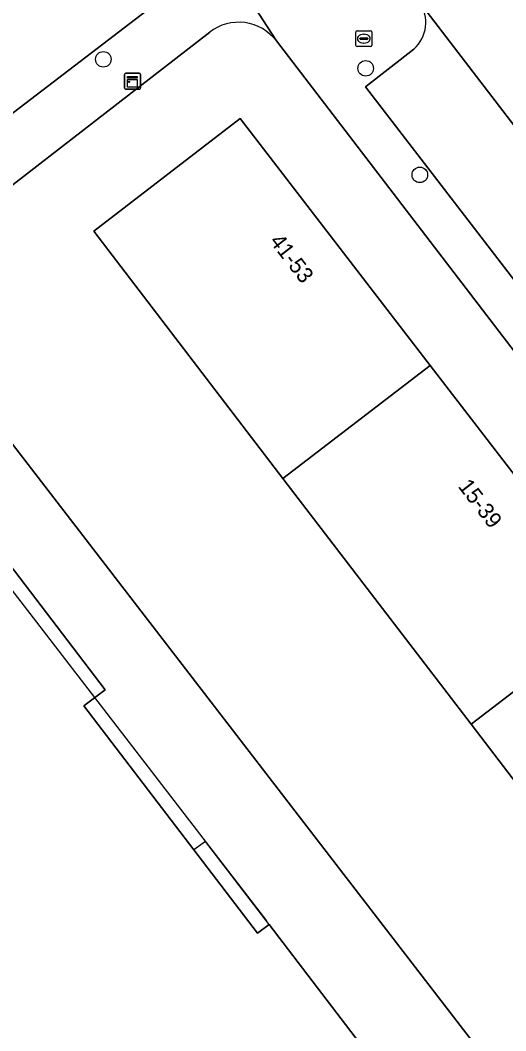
# Model space of a CAD drawing. Extents: x 159352 to 160617, y 385888 to 387323.
# Drawn here: x 160047.5 to 160078, y 386668.8 to 386732.2 of the extents above; entities that cross this region are included whole.
import ezdxf

# ---------------------------------------------------------------- set-up
doc = ezdxf.new("R2010")
doc.units = 0
for name, color, linetype in [('IMGEO_Boom', 7, 'Continuous'), ('IMGEO_Erf', 7, 'Continuous'), ('IMGEO_Hek', 7, 'Continuous'), ('IMGEO_Kast', 7, 'Continuous'), ('IMGEO_Pand', 7, 'Continuous'), ('IMGEO_Pand_nummerreeks', 7, 'Continuous'), ('IMGEO_Pand_overbouw', 7, 'Continuous'), ('IMGEO_Parkeervlak_open', 7, 'Continuous'), ('IMGEO_Rijbaan_lokaal_gesloten', 7, 'Continuous'), ('IMGEO_Rijbaan_lokaal_open', 7, 'Continuous'), ('IMGEO_Rioolput', 7, 'Continuous'), ('IMGEO_Voetpad_open', 7, 'Continuous')]:
    doc.layers.add(name, color=color, linetype=linetype)

msp = doc.modelspace()

# ---------------------------------------------------------------- linework, layer by layer
at = {"layer": 'IMGEO_Boom'}
for centre in [(160052.707, 386729.775), (160069.172, 386729.209), (160072.569, 386722.526)]:
    msp.add_circle(centre, 0.489, dxfattribs=at)
at = {"layer": 'IMGEO_Erf'}
for points in [[(160059.388, 386731.484), (160039.137, 386715.824), (160067.311, 386679.265), (160076.083, 386667.881), (160092.338, 386646.788), (160104.078, 386655.792), (160112.944, 386662.916), (160113.238, 386663.137)], [(160113.509, 386665.753), (160063.564, 386730.931)], [(160065.794, 386626.44), (160085.005, 386641.126), (160089.965, 386644.917), (160092.338, 386646.788), (160076.083, 386667.881), (160067.311, 386679.265), (160039.137, 386715.824), (160034.69, 386712.386), (160000, 386685.869), (159989.185, 386677.602), (160000, 386663.753), (160003.382, 386659.325), (160006.78, 386654.871), (160017.39, 386640.963), (160015.782, 386639.699), (160016.316, 386638.995), (160013.533, 386636.86), (160000, 386626.477)]]:
    msp.add_lwpolyline(points, dxfattribs=at)
for points in [[(160096.957, 386679.706), (160108.81, 386664.293), (160099.47, 386657.111), (160087.638, 386672.569), (160075.785, 386688.053), (160063.982, 386703.473), (160052.108, 386718.984), (160061.302, 386726.068), (160073.224, 386710.566), (160085.069, 386695.164)], [(160020.206, 386645.767), (160007.728, 386662.124), (160027.784, 386677.453), (160028.331, 386676.738), (160033.833, 386680.943), (160033.286, 386681.659), (160022.996, 386695.106), (160039.456, 386707.709), (160040.076, 386706.907), (160052.83, 386690.214), (160051.478, 386689.222), (160058.387, 386680.175), (160062.377, 386674.949), (160063.105, 386675.496), (160076.073, 386658.525), (160059.737, 386646.066), (160046.759, 386663.001), (160047.482, 386663.552), (160045.473, 386666.189), (160039.721, 386661.808), (160040.26, 386661.103)]]:
    msp.add_lwpolyline(points, close=True, dxfattribs=at)
msp.add_arc((160061.201, 386729.132), 2.97, 37.28708, 127.6261, dxfattribs=at)
at = {"layer": 'IMGEO_Hek'}
msp.add_lwpolyline([(160034.69, 386712.386), (160062.943, 386675.725)], dxfattribs=at)
at = {"layer": 'IMGEO_Kast'}
for p, q in [((160054.039, 386727.973), (160054.039, 386728.814)), ((160054.039, 386728.814), (160054.039, 386727.973)), ((160054.114, 386728.898), (160054.955, 386728.898)), ((160054.955, 386728.898), (160054.114, 386728.898)), ((160055.039, 386728.823), (160055.039, 386727.982)), ((160055.039, 386727.982), (160055.039, 386728.823)), ((160054.964, 386727.898), (160054.123, 386727.898)), ((160054.123, 386727.898), (160054.964, 386727.898))]:
    msp.add_line(p, q, dxfattribs=at)
for points in [[(160054.234, 386728.688), (160054.834, 386728.688), (160054.834, 386728.603), (160054.234, 386728.603), (160054.234, 386728.688)], [(160054.234, 386728.513), (160054.834, 386728.513), (160054.834, 386728.024), (160054.234, 386728.024), (160054.234, 386728.513)]]:
    msp.add_lwpolyline(points, dxfattribs=at)
msp.add_circle((160054.318, 386728.362), 0.0377, dxfattribs=at)
for centre, start, end in [((160054.117, 386728.82), 92.4484, 184.28452), ((160054.117, 386728.82), 92.4484, 184.28452), ((160054.961, 386728.82), 2.4484, 94.28452), ((160054.961, 386728.82), 2.4484, 94.28452), ((160054.117, 386727.976), 182.4484, 274.28452), ((160054.117, 386727.976), 182.4484, 274.28452), ((160054.961, 386727.976), 272.4484, 4.28452), ((160054.961, 386727.976), 272.4484, 4.28452)]:
    msp.add_arc(centre, 0.0779, start, end, dxfattribs=at)
at = {"layer": 'IMGEO_Pand'}
for points in [[(160061.302, 386726.068), (160052.108, 386718.984), (160063.982, 386703.473), (160073.224, 386710.566)], [(160073.224, 386710.566), (160063.982, 386703.473), (160075.785, 386688.053), (160085.069, 386695.164)], [(160063.105, 386675.496), (160062.377, 386674.949), (160058.387, 386680.175), (160051.478, 386689.222), (160052.83, 386690.214), (160040.076, 386706.907), (160039.456, 386707.709), (160022.996, 386695.106), (160033.286, 386681.659), (160033.833, 386680.943), (160028.331, 386676.738), (160027.784, 386677.453), (160007.728, 386662.124), (160020.206, 386645.767), (160040.26, 386661.103), (160039.721, 386661.808), (160045.473, 386666.189), (160047.482, 386663.552), (160046.759, 386663.001), (160059.737, 386646.066), (160076.073, 386658.525)], [(160087.638, 386672.569), (160096.957, 386679.706), (160085.069, 386695.164), (160075.785, 386688.053)]]:
    msp.add_lwpolyline(points, close=True, dxfattribs=at)
at = {"layer": 'IMGEO_Pand_overbouw'}
msp.add_lwpolyline([(160059.125, 386680.707), (160058.387, 386680.175), (160062.377, 386674.949), (160063.105, 386675.496)], close=True, dxfattribs=at)
at = {"layer": 'IMGEO_Parkeervlak_open'}
for points in [[(160118.433, 386673.546), (160072.547, 386733.359)], [(160072.194, 386730.412), (160069.164, 386728.05), (160112.641, 386671.549), (160115.744, 386673.923)]]:
    msp.add_lwpolyline(points, dxfattribs=at)
msp.add_arc((160070.698, 386732.086), 2.245, 311.79046, 34.54853, dxfattribs=at)
at = {"layer": 'IMGEO_Rijbaan_lokaal_gesloten'}
msp.add_lwpolyline([(160072.547, 386733.359), (160118.433, 386673.546)], dxfattribs=at)
at = {"layer": 'IMGEO_Rijbaan_lokaal_open'}
msp.add_lwpolyline([(160044.995, 386724.867), (160058.189, 386734.965)], dxfattribs=at)
at = {"layer": 'IMGEO_Rioolput'}
for p, q in [((160068.553, 386730.646), (160068.553, 386731.498)), ((160068.628, 386731.572), (160069.48, 386731.572)), ((160069.041, 386731.352), (160069.066, 386731.352)), ((160069.554, 386731.498), (160069.554, 386730.646)), ((160069.48, 386730.572), (160068.628, 386730.572)), ((160068.812, 386731.066), (160068.812, 386731.078)), ((160069.25, 386731.029), (160068.852, 386731.029)), ((160068.855, 386731.115), (160069.253, 386731.115)), ((160069.064, 386730.792), (160069.039, 386730.792)), ((160069.296, 386731.078), (160069.296, 386731.066))]:
    msp.add_line(p, q, dxfattribs=at)
for points in [[(160068.553, 386730.646), (160068.553, 386731.498)], [(160068.628, 386731.572), (160069.48, 386731.572)], [(160069.554, 386731.498), (160069.554, 386730.646)], [(160069.48, 386730.572), (160068.628, 386730.572)]]:
    msp.add_lwpolyline(points, dxfattribs=at)
for centre, radius, start, end in [((160068.63, 386731.496), 0.0765, 91.55205, 178.44795), ((160068.63, 386731.496), 0.0765, 91.55205, 178.44795), ((160069.478, 386731.496), 0.0765, 1.55205, 88.44795), ((160069.478, 386731.496), 0.0765, 1.55205, 88.44795), ((160068.63, 386730.648), 0.0765, 181.55205, 268.44795), ((160068.63, 386730.648), 0.0765, 181.55205, 268.44795), ((160068.852, 386731.075), 0.0403, 85.87752, 175.75265), ((160068.849, 386731.065), 0.0366, 178.93798, 274.71019), ((160069.253, 386731.072), 0.043, 264.86636, 352.45326), ((160069.257, 386731.077), 0.0386, 1.73085, 96.63898), ((160069.478, 386730.648), 0.0765, 271.55205, 358.44795), ((160069.478, 386730.648), 0.0765, 271.55205, 358.44795)]:
    msp.add_arc(centre, radius, start, end, dxfattribs=at)
for centre, major_axis, ratio, start_param, end_param in [((160069.04, 386731.072), (-0.387, 0.002), 0.722429, 4.712389, 7.853982), ((160069.065, 386731.072), (-0.39, 0.002), 0.717154, 1.570796, 4.712389)]:
    msp.add_ellipse(centre, major_axis=major_axis, ratio=ratio, start_param=start_param, end_param=end_param, dxfattribs=at)
at = {"layer": 'IMGEO_Voetpad_open'}
for points in [[(160063.564, 386730.931), (160059.146, 386737.771), (160058.791, 386735.799)], [(160059.146, 386737.771), (160063.564, 386730.931), (160113.509, 386665.753)], [(160058.189, 386734.965), (160044.995, 386724.867), (160032.354, 386715.113), (160000, 386690.297), (159996.219, 386687.397), (159978.571, 386673.834), (159978.875, 386673.438), (159972.874, 386668.826), (159972.57, 386669.222), (159963.891, 386662.552), (159964.195, 386662.156), (159958.166, 386657.522), (159957.862, 386657.918), (159947.565, 386650.005), (159947.869, 386649.609), (159941.861, 386644.992), (159941.557, 386645.388), (159935.787, 386640.953), (159935.631, 386640.825)], [(159937.885, 386638.154), (159989.185, 386677.602), (160000, 386685.869), (160034.69, 386712.386), (160039.137, 386715.824), (160059.388, 386731.484)], [(160115.744, 386673.923), (160112.641, 386671.549), (160069.164, 386728.05), (160072.194, 386730.412)]]:
    msp.add_lwpolyline(points, dxfattribs=at)
for centre, radius, start, end in [((160070.698, 386732.086), 2.245, 311.79046, 34.54853), ((160061.201, 386729.132), 2.97, 37.28708, 127.6261)]:
    msp.add_arc(centre, radius, start, end, dxfattribs=at)

# ---------------------------------------------------------------- texts
at = {"layer": 'IMGEO_Pand_nummerreeks'}
for s, p in [('41-53', (160063.1, 386718.35)), ('15-39', (160074.926, 386702.972))]:
    msp.add_text(s, height=1, rotation=307.56205, dxfattribs=at).set_placement(p)

doc.saveas('drawing.dxf')
